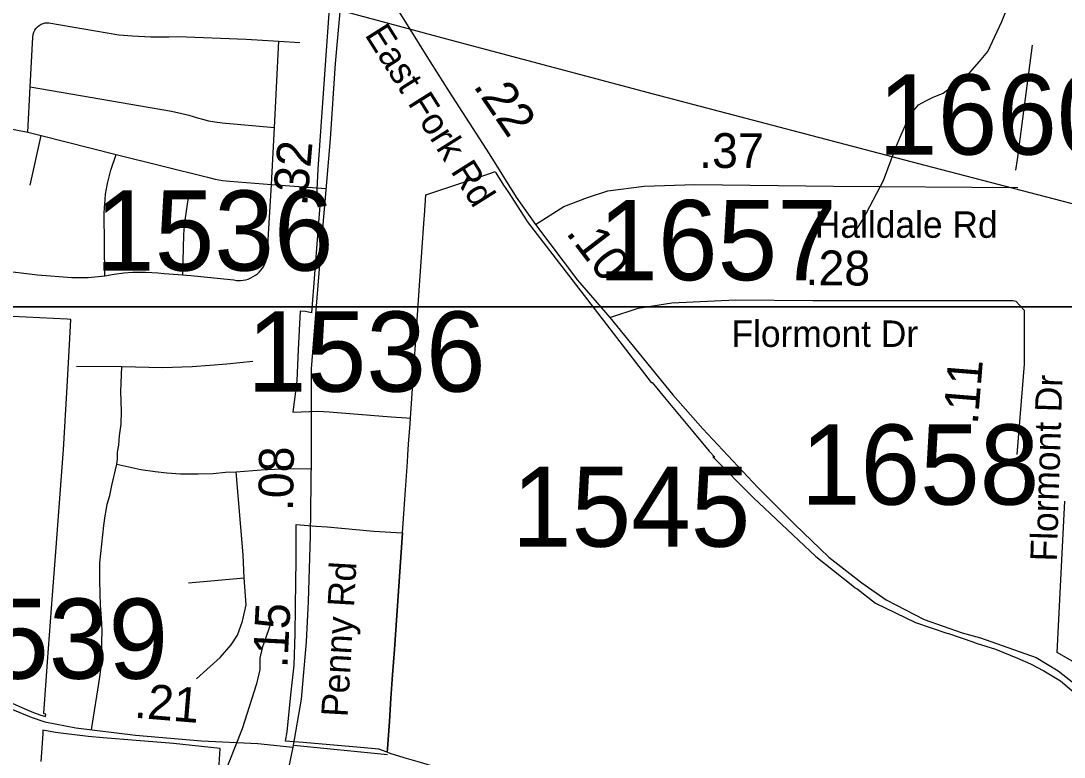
# Model space of a CAD drawing. Extents: x 1662474 to 1856135, y 779280 to 917889.
# Drawn here: x 1715581 to 1719329, y 824971 to 827616 of the extents above; entities that cross this region are included whole.
import ezdxf

# ---------------------------------------------------------------- set-up
doc = ezdxf.new("R2010")
doc.units = 0
for name, color, linetype in [('Cogo Default Point CELL', 7, 'Continuous'), ('Exist Boundary Political City Limit New', 7, 'Continuous'), ('Exist Boundary Political City Limit New Hole', 7, 'Continuous'), ('Exist Hydrographic Misc Water Feature', 7, 'Continuous'), ('Exist Road Non-System Type 51', 7, 'Continuous'), ('Exist Road Secondary Mileage Tenths English Label', 7, 'Continuous'), ('Exist Road Secondary Type 51 Attributed', 7, 'Continuous'), ('Exist Road Secondary Type 51 Label', 7, 'Continuous'), ('Exist Utilities Electrical Transmission Line', 7, 'Continuous'), ('Map Preparation Boundary City Limit Buffer Line', 7, 'Continuous'), ('Map Preparation Inset Cut Line', 7, 'Continuous'), ('Prop DGN Element Guardrail', 7, 'Continuous')]:
    doc.layers.add(name, color=color, linetype=linetype)

msp = doc.modelspace()

# ---------------------------------------------------------------- linework, layer by layer
at = {"layer": 'Exist Boundary Political City Limit New'}
for points in [[(1716980.4, 826189.1), (1717013.5, 826664.6), (1717030.2, 826904.2), (1717031.1, 826917.2), (1717036.2, 826990.4), (1717261.9, 827066.7), (1717265.6, 827067.9), (1717284.4, 827074.2), (1717287.2, 827069.6), (1717315.4, 827026), (1717331, 827001.9), (1717398.1, 826897.7), (1717399.8, 826895.2), (1717411.6, 826879.9)], [(1717411.6, 826879.9), (1717845.9, 826316.9), (1717848.9, 826317.2), (1717893.1, 826262.5), (1717994.9, 826140.7), (1718053.9, 826069.9), (1718073.5, 826048.8), (1718066.5, 826049.1), (1718211.9, 825903.7), (1718436.5, 825691.6), (1718563.6, 825590.7), (1718577.9, 825579.4), (1718585.4, 825575), (1718651.8, 825523.4), (1718794.4, 825454.8), (1718906.9, 825416.6), (1718913.1, 825414.4), (1719004.9, 825383.2), (1719012.4, 825380.6), (1719082.1, 825358.1), (1719160.8, 825326.7), (1719208, 825306.4), (1719256.2, 825280.6), (1719315.9, 825244.6), (1719397.1, 825175.9)], [(1716951.9, 825776.6), (1716962.5, 825930.9), (1716969.5, 826031.8), (1716971.2, 826055.8), (1716974, 826095.4), (1716979, 826168.1), (1716980.4, 826189.1)], [(1716897.2, 824988.4), (1716898, 825000), (1716904.9, 825099.2), (1716910.6, 825183), (1716916.5, 825266.9), (1716922.8, 825357.9), (1716951.9, 825776.6)], [(1717215.9, 824631.6), (1717216, 824637.5), (1717217.4, 824679.9), (1717220.2, 824769.9), (1717223.4, 824869.8), (1717223.5, 824872.3), (1717224, 824889.2), (1717131.6, 824916.8), (1717016.8, 824951.2), (1716958.1, 824968.7), (1716907.1, 824983.9), (1716897.2, 824988.4)]]:
    msp.add_lwpolyline(points, dxfattribs=at)
at = {"layer": 'Exist Boundary Political City Limit New Hole'}
for points in [[(1716691.9, 827710.1), (1716681.5, 827560.1), (1716648.4, 827083.6), (1716642.6, 826984.4), (1716657.4, 826983.8), (1716625, 826567.2), (1716604, 826571.8), (1716584.8, 826572.8), (1716577.6, 826434.8), (1716572.1, 826323.2), (1716562.8, 826247.3), (1716558.1, 826209.7), (1716648, 826214.2), (1716688.6, 826211.8), (1716910.9, 826193.2), (1716966.1, 826189.9), (1716980.4, 826189.1)], [(1716980.4, 826189.1), (1717013.5, 826664.6), (1717030.2, 826904.2), (1717031.1, 826917.2), (1717036.2, 826990.4), (1717261.9, 827066.7), (1717265.6, 827067.9), (1717284.4, 827074.2), (1717287.2, 827069.6), (1717315.4, 827026), (1717331, 827001.9), (1717398.1, 826897.7), (1717399.8, 826895.2), (1717411.6, 826879.9)], [(1717411.6, 826879.9), (1717845.9, 826316.9), (1717848.9, 826317.2), (1717893.1, 826262.5), (1717994.9, 826140.7), (1718053.9, 826069.9), (1718073.5, 826048.8), (1718066.5, 826049.1), (1718211.9, 825903.7), (1718436.5, 825691.6), (1718563.6, 825590.7), (1718577.9, 825579.4), (1718585.4, 825575), (1718651.8, 825523.4), (1718794.4, 825454.8), (1718906.9, 825416.6), (1718913.1, 825414.4), (1719004.9, 825383.2), (1719012.4, 825380.6), (1719082.1, 825358.1), (1719160.8, 825326.7), (1719208, 825306.4), (1719256.2, 825280.6), (1719315.9, 825244.6), (1719397.1, 825175.9)], [(1715549.5, 825164.9), (1715594.8, 825144.2), (1715626.6, 825131.4), (1715649, 825123.2), (1715669.1, 825116.5), (1715670.1, 825125.2), (1715664.5, 825126.6), (1715663.1, 825126.9), (1715677.1, 825313.2), (1715695, 825552.7), (1715707.9, 825723.9), (1715722.2, 825916.1), (1715734.1, 826075.5), (1715746, 826281.3), (1715755.6, 826452.4), (1715760.8, 826543.4), (1715747.5, 826544.1), (1715500.4, 826555.6)], [(1719468, 825252.3), (1719304.1, 825346.5), (1719323.1, 825726.8), (1719331.4, 825890.7)], [(1716897.2, 824988.4), (1716866.8, 824999.6), (1716800.5, 825005.3), (1716594.6, 825022.9), (1716532, 825027.6), (1716538.1, 825061.4), (1716551.1, 825194.1), (1716562.9, 825301.2), (1716566.6, 825413.3), (1716567.6, 825509.9), (1716569.2, 825601.1), (1716570.2, 825674.4), (1716570.4, 825767.6), (1716570, 825806.5), (1716642.4, 825800.9), (1716680.8, 825798.6), (1716849.5, 825782.9), (1716930.6, 825777.9), (1716951.9, 825776.6)], [(1716951.9, 825776.6), (1716922.8, 825357.9), (1716916.5, 825266.9), (1716910.6, 825183), (1716904.9, 825099.2), (1716898, 825000), (1716897.2, 824988.4)], [(1716286.4, 824829.5), (1716297.1, 825001.4), (1716129.6, 825019.6), (1715995.4, 825030.4), (1715877.1, 825040), (1715823, 825044.7), (1715773.1, 825050.6), (1715744.1, 825054), (1715705.9, 825059.6), (1715660.4, 825067.2), (1715659.4, 825054.9), (1715652.5, 824955.3)]]:
    msp.add_lwpolyline(points, dxfattribs=at)
at = {"layer": 'Exist Hydrographic Misc Water Feature'}
for points in [[(1718571.3, 826847.3), (1718607.5, 826903.1), (1718680.2, 827042.8), (1718723, 827158.5), (1718743.2, 827206.5), (1718767.2, 827260.9), (1718787.4, 827292.6), (1718805.7, 827314.4), (1718831.9, 827328.6), (1718855.5, 827340.4), (1718894, 827356), (1718990.5, 827430.4), (1719024.5, 827469.9), (1719054.8, 827506.2), (1719105.1, 827613.5), (1719127.3, 827669.7)], [(1716480, 825455.5), (1716461.8, 825404.1), (1716447.5, 825363.4), (1716439.2, 825325.8), (1716439.2, 825285.6), (1716426.9, 825234.1), (1716376, 825071.9), (1716303, 824887.9), (1716213.8, 824704.3), (1716185.6, 824652.3), (1716125.1, 824555), (1716070.5, 824469.2), (1716048.3, 824443.4), (1716006.1, 824421.2), (1715970, 824403.1), (1715929.8, 824375.2), (1715845.4, 824280.1), (1715808.9, 824234.1), (1715752.5, 824152.4), (1715728.2, 824098.7), (1715709.8, 824032.6), (1715649.1, 823914.9), (1715572.7, 823853.2)]]:
    msp.add_lwpolyline(points, dxfattribs=at)
at = {"layer": 'Exist Road Non-System Type 51'}
for p, q in [((1716491.8, 827232.4), (1716507.5, 827542.5)), ((1716507.5, 827542.5), (1716582.9, 827537.8)), ((1715605.6, 827215.7), (1715614, 827379.5)), ((1715605.6, 827215.7), (1715654, 827204.2)), ((1716481.5, 827027.8), (1716491.8, 827232.4)), ((1715614.4, 827025.9), (1715654, 827204.2)), ((1715654, 827204.2), (1715922.8, 827136.2)), ((1716481.5, 827027.8), (1716677.9, 827013.4)), ((1715781.2, 826375.4), (1715943.5, 826373.8)), ((1716183.1, 825597.1), (1716383.1, 825614.4)), ((1716561.1, 825013.1), (1716898.6, 824980.6))]:
    msp.add_line(p, q, dxfattribs=at)
for points in [[(1715614, 827379.5), (1715623.6, 827557.2), (1715624.6, 827567.4), (1715627, 827575), (1715630.9, 827582.1), (1715635.1, 827588.4), (1715640.4, 827594.2), (1715646.6, 827599.9), (1715653.5, 827603.9), (1715660.9, 827606.5), (1715668.1, 827608.6), (1715674.6, 827609.2), (1715681.6, 827609.4), (1715933.2, 827565.4), (1715982.4, 827561.9), (1716047.6, 827558.8), (1716112.9, 827558.5), (1716145.1, 827559.2), (1716390.5, 827549.9), (1716507.5, 827542.5)], [(1719155.6, 827079.3), (1719161.5, 827117.9), (1719215.1, 827528.9)], [(1715614, 827379.5), (1716121.6, 827292.1), (1716159.5, 827283.2), (1716184.4, 827277.1), (1716215.4, 827267.2), (1716233, 827262.4), (1716255, 827256.9), (1716277.6, 827253.2), (1716304.4, 827249.6), (1716491.8, 827232.4)], [(1715308.4, 827262.9), (1715322.5, 827263.5), (1715343.2, 827263.2), (1715350.1, 827263.2), (1715356.9, 827262.9), (1715363.8, 827262.4), (1715370.5, 827261.7), (1715377.1, 827261.1), (1715384.1, 827260.4), (1715391, 827259.2), (1715397.6, 827257.9), (1715404.4, 827256.9), (1715411.2, 827255.9), (1715431.1, 827251.2), (1715443.8, 827247.8), (1715605.6, 827215.7)], [(1715882.1, 826700), (1715880.5, 826925.4), (1715881.1, 826944.6), (1715883.5, 826974.2), (1715885, 826993.7), (1715888.1, 827012.6), (1715892.4, 827032.1), (1715896.5, 827051.2), (1715904, 827079.5), (1715922.8, 827136.2)], [(1715922.8, 827136.2), (1716250.9, 827054), (1716278.9, 827047.5), (1716305.4, 827042.8), (1716331.4, 827039.6), (1716481.5, 827027.8)], [(1716163.4, 826703.1), (1716191.5, 826701), (1716345.6, 826685.8), (1716355.4, 826683.7), (1716369.5, 826683.7), (1716380, 826684.2), (1716388.4, 826686.1), (1716397, 826688.4), (1716406.8, 826692.4), (1716415.9, 826697.1), (1716423.5, 826702.1), (1716430.6, 826707.1), (1716437.1, 826713.1), (1716442.9, 826719.7), (1716447.4, 826725.9), (1716452.1, 826732.8), (1716456.4, 826740.4), (1716459.8, 826748.2), (1716462.1, 826755.1), (1716463.9, 826761.7), (1716465.5, 826770.9), (1716481.5, 827027.8)], [(1716163.4, 826703.1), (1716166.4, 826848.2), (1716170, 826892.1), (1716184.1, 826989.4)], [(1715502, 826720.2), (1715640.9, 826703.1), (1715763.6, 826693.4), (1715788.4, 826693.4), (1715823.2, 826694.4), (1715858.1, 826697.4), (1715882.1, 826700)], [(1715882.1, 826700), (1715915.6, 826706.2), (1715950.4, 826710.8), (1715983.4, 826712.9), (1716006.2, 826713.4), (1716028.9, 826713.6), (1716051.6, 826712.4), (1716073.6, 826711), (1716096.2, 826708), (1716163.4, 826703.1)], [(1715943.5, 826373.8), (1716089.4, 826370.1), (1716195.8, 826374), (1716260, 826379), (1716320.9, 826383.2), (1716413.9, 826393.9)], [(1715926.1, 826023.1), (1715928.2, 826040.9), (1715928.2, 826065.9), (1715932.8, 826091.9), (1715935.9, 826124.7), (1715940.9, 826166.4), (1715942.1, 826213.9), (1715939.6, 826284.5), (1715943.5, 826373.8)], [(1715834.9, 825068.9), (1715864.2, 825258.5), (1715869.2, 825296.9), (1715870.8, 825326.2), (1715872.1, 825358.2), (1715872.1, 825390), (1715872.6, 825420.2), (1715872.4, 825453.5), (1715867.1, 825516.2), (1715864.2, 825602.9), (1715864.8, 825668.8), (1715878.9, 825802.6), (1715884.1, 825837.5), (1715886.9, 825856.2), (1715891.2, 825879.5), (1715900.5, 825910.2), (1715907.2, 825946.2), (1715926.1, 826023.1)], [(1715926.1, 826023.1), (1716011.8, 826004.4), (1716063.6, 825996.4), (1716105.4, 825992.4), (1716155, 825988.2), (1716217.8, 825988.9), (1716271.6, 825990.2), (1716316.1, 825994.2), (1716354, 825995.5)], [(1716354, 825995.5), (1716444.2, 826003.4), (1716515.6, 826006.2), (1716561.1, 826007.6), (1716620.9, 826006.2)], [(1716383.1, 825614.4), (1716379.4, 825697.2), (1716354, 825995.5)], [(1716212, 825252.2), (1716248.5, 825285), (1716297, 825328.4), (1716336.9, 825374.6), (1716359.8, 825408.4), (1716377.4, 825459.4), (1716390.1, 825517.9), (1716383.1, 825614.4)]]:
    msp.add_lwpolyline(points, dxfattribs=at)
at = {"layer": 'Exist Road Secondary Type 51 Attributed'}
for points in [[(1716769.4, 827906.4), (1716745, 827763.8), (1716730.6, 827689.2), (1716710.5, 827463.3), (1716692.7, 827191.7), (1716679.3, 827035.9), (1716662.7, 826842.8), (1716644.5, 826621.4), (1716623.3, 826365.7), (1716624, 826047.5), (1716620.1, 825765.6), (1716612.8, 825529.7), (1716605.6, 825384.5), (1716587.4, 825179), (1716557.9, 825006.5)], [(1716769.4, 827906.4), (1716809.6, 827839.3), (1716862.9, 827756.4), (1716939.4, 827649.5), (1717051.3, 827468.4), (1717120.2, 827361.5), (1717262.9, 827137.9), (1717359.9, 826982.6), (1717429.8, 826884.5)], [(1717429.8, 826884.5), (1717531.7, 826948.8), (1717617, 826981.1), (1717690.2, 827005.4), (1717820.6, 827021.8), (1718001.6, 827028), (1718499.8, 827022.3), (1719162.2, 827016.7)], [(1717429.8, 826884.5), (1717580.1, 826684.1), (1717696.4, 826549.7)], [(1717696.4, 826549.7), (1717798.2, 826584.3), (1717920, 826602.5), (1718149, 826613.6), (1718425.5, 826611.3), (1719146.3, 826611.3), (1719155.2, 826608.3)], [(1719155.2, 826608.3), (1719185.8, 826576.2), (1719185.8, 826382.9), (1719159.5, 826057.9)], [(1717696.4, 826549.7), (1717923.5, 826272.2), (1718030.4, 826150.1), (1718228.1, 825939.3), (1718360, 825807.6), (1718483.1, 825689), (1718601.7, 825596.8), (1718689.6, 825535.3), (1718825.9, 825465), (1718962.1, 825416.7), (1719028, 825399.2), (1719228, 825328.9), (1719307.1, 825280.6), (1719364.3, 825236.7)], [(1715459.9, 825179.2), (1715617.8, 825113.8), (1715667.4, 825097.3), (1715778, 825075.9), (1715992.6, 825049.5), (1716230.4, 825029.7), (1716431.9, 825019.8), (1716557.9, 825006.5)], [(1716557.9, 825006.5), (1716462.9, 824547.2), (1716406.2, 824240.6), (1716396.1, 824119.7), (1716392.4, 823979.2), (1716390.1, 823846.6), (1716400.5, 823765.1), (1716413.1, 823708.6), (1716483.1, 823479.7), (1716534.4, 823294.6), (1716551.2, 823248.6), (1716582.5, 823194.2), (1716654.4, 823103), (1716790.4, 822982.2), (1716931.5, 822881.5), (1717007.1, 822826.1), (1717077.6, 822750.5), (1717123, 822695.1), (1717163.3, 822624.6)]]:
    msp.add_lwpolyline(points, dxfattribs=at)
at = {"layer": 'Exist Utilities Electrical Transmission Line'}
msp.add_lwpolyline([(1712417.9, 828528.9), (1713335, 828365.2), (1714258, 828197.5), (1715139.2, 828038.3), (1715546.8, 827960), (1716057.7, 827822.5), (1716762.6, 827645.1), (1717141.7, 827543.1), (1717852.4, 827353.5), (1718828.7, 827097.1), (1719840.8, 826834.4)], dxfattribs=at)
at = {"layer": 'Map Preparation Boundary City Limit Buffer Line'}
for points in [[(1716691.9, 827710.1), (1716681.5, 827560.1), (1716648.4, 827083.6), (1716642.6, 826984.4), (1716657.4, 826983.8), (1716625, 826567.2), (1716604, 826571.8), (1716584.8, 826572.8), (1716577.6, 826434.8), (1716572.1, 826323.2), (1716562.8, 826247.3), (1716558.1, 826209.7), (1716648, 826214.2), (1716688.6, 826211.8), (1716910.9, 826193.2), (1716966.1, 826189.9), (1716980.4, 826189.1)], [(1716980.4, 826189.1), (1717013.5, 826664.6), (1717030.2, 826904.2), (1717031.1, 826917.2), (1717036.2, 826990.4), (1717261.9, 827066.7), (1717265.6, 827067.9), (1717284.4, 827074.2), (1717287.2, 827069.6), (1717315.4, 827026), (1717331, 827001.9), (1717398.1, 826897.7), (1717399.8, 826895.2), (1717411.6, 826879.9)], [(1716980.4, 826189.1), (1717013.5, 826664.6), (1717030.2, 826904.2), (1717031.1, 826917.2), (1717036.2, 826990.4), (1717261.9, 827066.7), (1717265.6, 827067.9), (1717284.4, 827074.2), (1717287.2, 827069.6), (1717315.4, 827026), (1717331, 827001.9), (1717398.1, 826897.7), (1717399.8, 826895.2), (1717411.6, 826879.9)], [(1717411.6, 826879.9), (1717845.9, 826316.9), (1717848.9, 826317.2), (1717893.1, 826262.5), (1717994.9, 826140.7), (1718053.9, 826069.9), (1718073.5, 826048.8), (1718066.5, 826049.1), (1718211.9, 825903.7), (1718436.5, 825691.6), (1718563.6, 825590.7), (1718577.9, 825579.4), (1718585.4, 825575), (1718651.8, 825523.4), (1718794.4, 825454.8), (1718906.9, 825416.6), (1718913.1, 825414.4), (1719004.9, 825383.2), (1719012.4, 825380.6), (1719082.1, 825358.1), (1719160.8, 825326.7), (1719208, 825306.4), (1719256.2, 825280.6), (1719315.9, 825244.6), (1719397.1, 825175.9)], [(1717411.6, 826879.9), (1717845.9, 826316.9), (1717848.9, 826317.2), (1717893.1, 826262.5), (1717994.9, 826140.7), (1718053.9, 826069.9), (1718073.5, 826048.8), (1718066.5, 826049.1), (1718211.9, 825903.7), (1718436.5, 825691.6), (1718563.6, 825590.7), (1718577.9, 825579.4), (1718585.4, 825575), (1718651.8, 825523.4), (1718794.4, 825454.8), (1718906.9, 825416.6), (1718913.1, 825414.4), (1719004.9, 825383.2), (1719012.4, 825380.6), (1719082.1, 825358.1), (1719160.8, 825326.7), (1719208, 825306.4), (1719256.2, 825280.6), (1719315.9, 825244.6), (1719397.1, 825175.9)], [(1715549.5, 825164.9), (1715594.8, 825144.2), (1715626.6, 825131.4), (1715649, 825123.2), (1715669.1, 825116.5), (1715670.1, 825125.2), (1715664.5, 825126.6), (1715663.1, 825126.9), (1715677.1, 825313.2), (1715695, 825552.7), (1715707.9, 825723.9), (1715722.2, 825916.1), (1715734.1, 826075.5), (1715746, 826281.3), (1715755.6, 826452.4), (1715760.8, 826543.4), (1715747.5, 826544.1), (1715500.4, 826555.6)], [(1716951.9, 825776.6), (1716962.5, 825930.9), (1716969.5, 826031.8), (1716971.2, 826055.8), (1716974, 826095.4), (1716979, 826168.1), (1716980.4, 826189.1)], [(1719468, 825252.3), (1719304.1, 825346.5), (1719323.1, 825726.8), (1719331.4, 825890.7)], [(1716897.2, 824988.4), (1716866.8, 824999.6), (1716800.5, 825005.3), (1716594.6, 825022.9), (1716532, 825027.6), (1716538.1, 825061.4), (1716551.1, 825194.1), (1716562.9, 825301.2), (1716566.6, 825413.3), (1716567.6, 825509.9), (1716569.2, 825601.1), (1716570.2, 825674.4), (1716570.4, 825767.6), (1716570, 825806.5), (1716642.4, 825800.9), (1716680.8, 825798.6), (1716849.5, 825782.9), (1716930.6, 825777.9), (1716951.9, 825776.6)], [(1716897.2, 824988.4), (1716898, 825000), (1716904.9, 825099.2), (1716910.6, 825183), (1716916.5, 825266.9), (1716922.8, 825357.9), (1716951.9, 825776.6)], [(1716951.9, 825776.6), (1716922.8, 825357.9), (1716916.5, 825266.9), (1716910.6, 825183), (1716904.9, 825099.2), (1716898, 825000), (1716897.2, 824988.4)], [(1716286.4, 824829.5), (1716297.1, 825001.4), (1716129.6, 825019.6), (1715995.4, 825030.4), (1715877.1, 825040), (1715823, 825044.7), (1715773.1, 825050.6), (1715744.1, 825054), (1715705.9, 825059.6), (1715660.4, 825067.2), (1715659.4, 825054.9), (1715652.5, 824955.3)], [(1717215.9, 824631.6), (1717216, 824637.5), (1717217.4, 824679.9), (1717220.2, 824769.9), (1717223.4, 824869.8), (1717223.5, 824872.3), (1717224, 824889.2), (1717131.6, 824916.8), (1717016.8, 824951.2), (1716958.1, 824968.7), (1716907.1, 824983.9), (1716897.2, 824988.4)]]:
    msp.add_lwpolyline(points, dxfattribs=at)
at = {"layer": 'Map Preparation Inset Cut Line'}
for points in [[(1731035.7, 826588.1), (1668486.3, 826588.1), (1668486.3, 870408.9), (1731035.7, 870408.9)], [(1731035.7, 782767.4), (1668486.3, 782767.4), (1668486.3, 826588.1), (1731035.7, 826588.1)]]:
    msp.add_lwpolyline(points, close=True, dxfattribs=at)

# ---------------------------------------------------------------- texts
at = {"layer": 'Cogo Default Point CELL'}
for s, p in [('1660', (1718660.4, 827135.5)), ('1536', (1715847.6, 826718.6)), ('1657', (1717655.5, 826684.2)), ('1536', (1716393.7, 826283.9)), ('1658', (1718383, 825877.8)), ('1545', (1717344.9, 825726.7)), ('1539', (1715253.1, 825252.3))]:
    msp.add_text(s, height=288, dxfattribs=at).set_placement(p)
at = {"layer": 'Exist Road Secondary Mileage Tenths English Label'}
for s, rotation, p in [('.22', 304.3473, (1717203.9, 827382)), ('.37', 359.7473, (1718017.5, 827087.8)), ('.10', 307.4531, (1717536.3, 826854)), ('.28', 359.5222, (1718399.4, 826666.6)), ('.11', 85.3611, (1719018.3, 826163.6))]:
    msp.add_text(s, height=125, rotation=rotation, dxfattribs=at).set_placement(p)
at = {"layer": 'Exist Road Secondary Type 51 Label'}
for s, rotation, p in [('East Fork Rd', 302.2254, (1716814.3, 827565.9)), ('Flormont Dr', 88.1827, (1719302.2, 825672.6)), ('Penny Rd', 86.6781, (1716754.6, 825113.2))]:
    msp.add_text(s, height=95, rotation=rotation, dxfattribs=at).set_placement(p)
for s, p in [('Halldale Rd', (1718433.3, 826836.5)), ('Flormont Dr', (1718133.8, 826444.5))]:
    msp.add_text(s, height=95, dxfattribs=at).set_placement(p)
at = {"layer": 'Prop DGN Element Guardrail'}
for s, rotation, p in [('.32', 85.0972, (1716609.1, 826948.1)), ('.08', 89.2084, (1716558.8, 825853.7)), ('.15', 87.1352, (1716538.2, 825289.3)), ('.21', 355.239, (1715985.9, 825112.8))]:
    msp.add_text(s, height=125, rotation=rotation, dxfattribs=at).set_placement(p)

doc.saveas('drawing.dxf')
